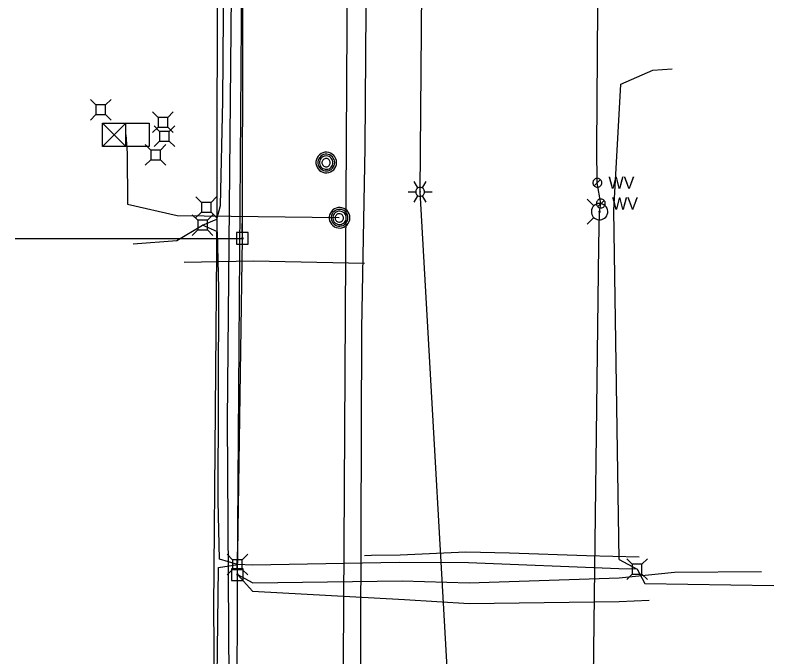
# Model space of a CAD drawing. Extents: x 600849 to 606371, y 330010 to 403088.
# Drawn here: x 601953 to 602195.3, y 364011.7 to 364216.6 of the extents above; entities that cross this region are included whole.
import ezdxf

# ---------------------------------------------------------------- set-up
doc = ezdxf.new("R2010")
doc.units = 0
for name, color, linetype in [('E_LTG', 7, 'Continuous'), ('E_SIG', 7, 'Continuous'), ('E_UTL_AG_Bold', 7, 'Continuous'), ('E_UTL_E_UG', 7, 'Continuous'), ('E_UTL_EPowerPole', 7, 'Continuous'), ('E_UTL_FO_UG', 7, 'Continuous'), ('E_UTL_G_UG', 7, 'Continuous'), ('E_UTL_MH', 7, 'Continuous'), ('E_UTL_Overhead', 7, 'Continuous'), ('E_UTL_T_UG', 7, 'Continuous'), ('E_UTL_TV_UG', 7, 'Continuous'), ('E_UTL_W', 7, 'Continuous'), ('E_UTL_W_UG', 7, 'Continuous'), ('E_UTL_WHydrant', 7, 'Continuous')]:
    doc.layers.add(name, color=color, linetype=linetype)

msp = doc.modelspace()

# ---------------------------------------------------------------- linework, layer by layer
at = {"layer": 'E_LTG'}
for points in [[(602081.63, 364161.4), (602080.44, 364163.46)], [(602083.06, 364161.4), (602084.25, 364163.46)], [(602078.53, 364160.16), (602080.92, 364160.16)], [(602083.77, 364160.16), (602083.75, 364160.43), (602083.67, 364160.69), (602083.55, 364160.93), (602083.38, 364161.14), (602083.17, 364161.32), (602082.94, 364161.46), (602082.68, 364161.55), (602082.41, 364161.59), (602082.14, 364161.57), (602081.88, 364161.51), (602081.63, 364161.4), (602081.41, 364161.24), (602081.22, 364161.04), (602081.07, 364160.81), (602080.97, 364160.56), (602080.92, 364160.29), (602080.92, 364160.02), (602080.97, 364159.76), (602081.07, 364159.5), (602081.22, 364159.27), (602081.41, 364159.08), (602081.63, 364158.92), (602081.88, 364158.81), (602082.14, 364158.74), (602082.41, 364158.73), (602082.68, 364158.77), (602082.94, 364158.86), (602083.17, 364158.99), (602083.38, 364159.17), (602083.55, 364159.39), (602083.67, 364159.63), (602083.75, 364159.89), (602083.77, 364160.16)], [(602083.77, 364160.16), (602083.75, 364160.43), (602083.67, 364160.69), (602083.55, 364160.93), (602083.38, 364161.14), (602083.17, 364161.32), (602082.94, 364161.46), (602082.68, 364161.55), (602082.41, 364161.59), (602082.14, 364161.57), (602081.88, 364161.51), (602081.63, 364161.4), (602081.41, 364161.24), (602081.22, 364161.04), (602081.07, 364160.81), (602080.97, 364160.56), (602080.92, 364160.29), (602080.92, 364160.02), (602080.97, 364159.76), (602081.07, 364159.5), (602081.22, 364159.27), (602081.41, 364159.08), (602081.63, 364158.92), (602081.88, 364158.81), (602082.14, 364158.74), (602082.41, 364158.73), (602082.68, 364158.77), (602082.94, 364158.86), (602083.17, 364158.99), (602083.38, 364159.17), (602083.55, 364159.39), (602083.67, 364159.63), (602083.75, 364159.89), (602083.77, 364160.16)], [(602083.77, 364160.16), (602083.75, 364160.43), (602083.67, 364160.69), (602083.55, 364160.93), (602083.38, 364161.14), (602083.17, 364161.32), (602082.94, 364161.46), (602082.68, 364161.55), (602082.41, 364161.59), (602082.14, 364161.57), (602081.88, 364161.51), (602081.63, 364161.4), (602081.41, 364161.24), (602081.22, 364161.04), (602081.07, 364160.81), (602080.97, 364160.56), (602080.92, 364160.29), (602080.92, 364160.02), (602080.97, 364159.76), (602081.07, 364159.5), (602081.22, 364159.27), (602081.41, 364159.08), (602081.63, 364158.92), (602081.88, 364158.81), (602082.14, 364158.74), (602082.41, 364158.73), (602082.68, 364158.77), (602082.94, 364158.86), (602083.17, 364158.99), (602083.38, 364159.17), (602083.55, 364159.39), (602083.67, 364159.63), (602083.75, 364159.89), (602083.77, 364160.16)], [(602082.46, 364160.16), (602082.46, 364160.18), (602082.46, 364160.2), (602082.45, 364160.22), (602082.43, 364160.24), (602082.41, 364160.25), (602082.39, 364160.27), (602082.37, 364160.27), (602082.35, 364160.28), (602082.33, 364160.28), (602082.31, 364160.27), (602082.29, 364160.26), (602082.27, 364160.25), (602082.25, 364160.23), (602082.24, 364160.21), (602082.23, 364160.19), (602082.23, 364160.17), (602082.23, 364160.15), (602082.23, 364160.12), (602082.24, 364160.1), (602082.25, 364160.08), (602082.27, 364160.07), (602082.29, 364160.05), (602082.31, 364160.05), (602082.33, 364160.04), (602082.35, 364160.04), (602082.37, 364160.04), (602082.39, 364160.05), (602082.41, 364160.06), (602082.43, 364160.08), (602082.45, 364160.09), (602082.46, 364160.11), (602082.46, 364160.14), (602082.46, 364160.16)], [(602083.77, 364160.16), (602086.16, 364160.16)], [(602080.44, 364156.86), (602081.63, 364158.92)], [(602084.25, 364156.86), (602083.06, 364158.92)]]:
    msp.add_lwpolyline(points, dxfattribs=at)
at = {"layer": 'E_SIG'}
for points in [[(601980.9, 364174.68), (601980.9, 364182.1)], [(601980.9, 364182.1), (601995.75, 364182.1)], [(601988.33, 364182.1), (601980.9, 364174.68)], [(601980.9, 364182.1), (601988.33, 364174.68)], [(601988.33, 364174.68), (601988.33, 364182.1)], [(601995.75, 364182.1), (601995.75, 364174.68)], [(601988.33, 364178.39), (601988.33, 364178.39)], [(601995.75, 364174.68), (601980.9, 364174.68)]]:
    msp.add_lwpolyline(points, dxfattribs=at)
at = {"layer": 'E_UTL_AG_Bold'}
for points in [[(601978.81, 364187.95), (601977.06, 364189.7)], [(601981.9, 364187.95), (601983.66, 364189.7)], [(601981.9, 364187.95), (601978.81, 364187.95)], [(601978.81, 364187.95), (601978.81, 364184.85)], [(601981.9, 364184.85), (601981.9, 364187.95)], [(601978.81, 364184.85), (601977.06, 364183.1)], [(601978.81, 364184.85), (601981.9, 364184.85)], [(601981.9, 364184.85), (601983.66, 364183.1)], [(601998.62, 364183.92), (601996.87, 364185.67)], [(602001.72, 364183.92), (601998.62, 364183.92)], [(601998.62, 364183.92), (601998.62, 364180.83)], [(602001.72, 364183.92), (602003.47, 364185.67)], [(602001.72, 364180.83), (602001.72, 364183.92)], [(601999.12, 364179.48), (601997.37, 364181.23)], [(602002.22, 364179.48), (602003.97, 364181.23)], [(601998.62, 364180.83), (601996.87, 364179.07)], [(601998.62, 364180.83), (602001.72, 364180.83)], [(602002.22, 364179.48), (601999.12, 364179.48)], [(601999.12, 364179.48), (601999.12, 364176.38)], [(602001.72, 364180.83), (602003.47, 364179.07)], [(602002.22, 364176.38), (602002.22, 364179.48)], [(601999.12, 364176.38), (601997.37, 364174.63)], [(601999.12, 364176.38), (602002.22, 364176.38)], [(602002.22, 364176.38), (602003.97, 364174.63)], [(601996.31, 364173.51), (601994.56, 364175.26)], [(601999.41, 364173.51), (602001.16, 364175.26)], [(601999.41, 364173.51), (601996.31, 364173.51)], [(601996.31, 364173.51), (601996.31, 364170.41)], [(601999.41, 364170.41), (601999.41, 364173.51)], [(601996.31, 364170.41), (601994.56, 364168.66)], [(601996.31, 364170.41), (601999.41, 364170.41)], [(601999.41, 364170.41), (602001.16, 364168.66)], [(602012.49, 364156.82), (602010.73, 364158.57)], [(602015.58, 364156.82), (602012.49, 364156.82)], [(602012.49, 364156.82), (602012.49, 364153.72)], [(602015.58, 364156.82), (602017.33, 364158.57)], [(602015.58, 364153.72), (602015.58, 364156.82)], [(602011.32, 364151.08), (602009.57, 364152.83)], [(602012.49, 364153.72), (602010.73, 364151.97)], [(602012.49, 364153.72), (602015.58, 364153.72)], [(602014.42, 364151.08), (602016.17, 364152.83)], [(602015.58, 364153.72), (602017.33, 364151.97)], [(602014.42, 364151.08), (602011.32, 364151.08)], [(602011.32, 364151.08), (602011.32, 364147.99)], [(602014.42, 364147.99), (602014.42, 364151.08)], [(602011.32, 364147.99), (602009.57, 364146.23)], [(602011.32, 364147.99), (602014.42, 364147.99)], [(602014.42, 364147.99), (602016.17, 364146.23)], [(602022.45, 364042.73), (602020.7, 364044.48)], [(602025.54, 364042.73), (602027.3, 364044.48)], [(602150.07, 364041.25), (602148.32, 364043)], [(602153.17, 364041.25), (602154.92, 364043)], [(602025.54, 364042.73), (602022.45, 364042.73)], [(602022.45, 364042.73), (602022.45, 364039.63)], [(602025.54, 364039.63), (602025.54, 364042.73)], [(602153.17, 364041.25), (602150.07, 364041.25)], [(602150.07, 364041.25), (602150.07, 364038.15)], [(602153.17, 364038.15), (602153.17, 364041.25)], [(602022.45, 364039.63), (602020.7, 364037.88)], [(602022.45, 364039.63), (602025.54, 364039.63)], [(602025.54, 364039.63), (602027.3, 364037.88)], [(602150.07, 364038.15), (602148.32, 364036.4)], [(602150.07, 364038.15), (602153.17, 364038.15)], [(602153.17, 364038.15), (602154.92, 364036.4)]]:
    msp.add_lwpolyline(points, dxfattribs=at)
at = {"layer": 'E_UTL_E_UG'}
for points in [[(602078.82, 363569.87), (602076, 363747.96), (602075.58, 363768.52), (602093.27, 363966.94), (602082.34, 364160.16), (602083.91, 364353.61), (602075.37, 364532.41), (602096.94, 364666.22), (602086.34, 364750.3)], [(602017.01, 363967.88), (602016.46, 364027.3), (602017.47, 364153.64), (602017.94, 364497.46)]]:
    msp.add_lwpolyline(points, dxfattribs=at)
at = {"layer": 'E_UTL_EPowerPole'}
for points in [[(602025.54, 364147.15), (602025.54, 364150.05)], [(602027.38, 364147.15), (602023.7, 364147.15)], [(602023.7, 364147.15), (602023.7, 364143.45)], [(602027.38, 364143.45), (602027.38, 364147.15)], [(602025.81, 364145.3), (602025.81, 364145.35), (602025.79, 364145.39), (602025.77, 364145.43), (602025.74, 364145.47), (602025.71, 364145.5), (602025.67, 364145.52), (602025.63, 364145.54), (602025.58, 364145.54), (602025.54, 364145.54), (602025.49, 364145.53), (602025.45, 364145.51), (602025.42, 364145.48), (602025.38, 364145.45), (602025.36, 364145.41), (602025.34, 364145.37), (602025.33, 364145.33), (602025.33, 364145.28), (602025.34, 364145.24), (602025.36, 364145.19), (602025.38, 364145.16), (602025.42, 364145.12), (602025.45, 364145.1), (602025.49, 364145.08), (602025.54, 364145.07), (602025.58, 364145.07), (602025.63, 364145.07), (602025.67, 364145.09), (602025.71, 364145.11), (602025.74, 364145.14), (602025.77, 364145.17), (602025.79, 364145.21), (602025.81, 364145.26), (602025.81, 364145.3)], [(602023.7, 364143.45), (602027.38, 364143.45)], [(602023.95, 364039.82), (602023.95, 364042.73)], [(602025.79, 364039.82), (602022.11, 364039.82)], [(602022.11, 364039.82), (602022.11, 364036.13)], [(602024.22, 364037.98), (602024.22, 364038.03), (602024.2, 364038.07), (602024.18, 364038.11), (602024.15, 364038.15), (602024.12, 364038.18), (602024.08, 364038.2), (602024.04, 364038.21), (602023.99, 364038.22), (602023.95, 364038.22), (602023.9, 364038.21), (602023.86, 364038.19), (602023.83, 364038.16), (602023.79, 364038.13), (602023.77, 364038.09), (602023.75, 364038.05), (602023.74, 364038), (602023.74, 364037.96), (602023.75, 364037.91), (602023.77, 364037.87), (602023.79, 364037.83), (602023.83, 364037.8), (602023.86, 364037.77), (602023.9, 364037.76), (602023.95, 364037.74), (602023.99, 364037.74), (602024.04, 364037.75), (602024.08, 364037.76), (602024.12, 364037.79), (602024.15, 364037.82), (602024.18, 364037.85), (602024.2, 364037.89), (602024.22, 364037.94), (602024.22, 364037.98)], [(602025.79, 364036.13), (602025.79, 364039.82)], [(602022.11, 364036.13), (602025.79, 364036.13)]]:
    msp.add_lwpolyline(points, dxfattribs=at)
at = {"layer": 'E_UTL_FO_UG'}
for points in [[(602145.89, 364042.83), (602144.17, 364154.22), (602146.44, 364194.59), (602156.69, 364198.99), (602162.85, 364199.45)], [(601988.33, 364178.39), (601988.74, 364172.5), (601988.91, 364156.27), (602004.7, 364152.58), (602056.51, 364152.02)], [(601990.64, 364143.54), (602004.64, 364144.68), (602012.87, 364149.53)], [(602017.07, 363970.24), (602017.95, 364040.23), (602024.1, 364041.17)], [(602145.89, 364042.83), (602151.62, 364039.7), (602154.09, 364035.09), (602195.3, 364034.53)]]:
    msp.add_lwpolyline(points, dxfattribs=at)
at = {"layer": 'E_UTL_G_UG'}
for points in [[(602060.01, 363468.19), (602056.39, 363468.6), (602054.36, 363500.64), (602055.64, 363568.29), (602055.85, 363635.67), (602060.53, 363677.93), (602062.03, 363722.09), (602061.42, 363727.86), (602062.56, 363759.29), (602062.45, 363800.12), (602062.87, 363849.24), (602063.19, 363928.76), (602063.38, 364018.14), (602063.76, 364116.5), (602064.83, 364174.35), (602065.21, 364233.32), (602065.84, 364329.41), (602065.08, 364438.96)], [(602006.96, 364137.77), (602029.1, 364138.1), (602064.52, 364137.4)], [(602064.54, 364044.03), (602066.77, 364044.13), (602075.92, 364044.23), (602096.88, 364045.23), (602110.89, 364044.95), (602135.47, 364044.08), (602152.32, 364043.69)]]:
    msp.add_lwpolyline(points, dxfattribs=at)
at = {"layer": 'E_UTL_MH'}
for points in [[(602055.65, 364169.53), (602055.6, 364170.15), (602055.42, 364170.75), (602055.13, 364171.31), (602054.74, 364171.8), (602054.27, 364172.21), (602053.73, 364172.53), (602053.13, 364172.73), (602052.51, 364172.82), (602051.89, 364172.79), (602051.28, 364172.65), (602050.7, 364172.38), (602050.19, 364172.02), (602049.76, 364171.57), (602049.42, 364171.04), (602049.19, 364170.46), (602049.07, 364169.84), (602049.07, 364169.21), (602049.19, 364168.6), (602049.42, 364168.01), (602049.76, 364167.49), (602050.19, 364167.03), (602050.7, 364166.67), (602051.28, 364166.41), (602051.89, 364166.26), (602052.51, 364166.23), (602053.13, 364166.32), (602053.73, 364166.53), (602054.27, 364166.84), (602054.74, 364167.25), (602055.13, 364167.74), (602055.42, 364168.3), (602055.6, 364168.9), (602055.65, 364169.53)], [(602055.04, 364169.52), (602054.99, 364170.03), (602054.85, 364170.52), (602054.61, 364170.97), (602054.3, 364171.37), (602053.92, 364171.7), (602053.47, 364171.96), (602052.99, 364172.12), (602052.49, 364172.2), (602051.98, 364172.17), (602051.49, 364172.05), (602051.02, 364171.84), (602050.61, 364171.55), (602050.26, 364171.18), (602049.98, 364170.75), (602049.79, 364170.28), (602049.7, 364169.78), (602049.7, 364169.27), (602049.79, 364168.77), (602049.98, 364168.3), (602050.26, 364167.87), (602050.61, 364167.5), (602051.02, 364167.2), (602051.49, 364166.99), (602051.98, 364166.87), (602052.49, 364166.85), (602052.99, 364166.92), (602053.47, 364167.09), (602053.92, 364167.34), (602054.3, 364167.68), (602054.61, 364168.08), (602054.85, 364168.53), (602054.99, 364169.02), (602055.04, 364169.52)], [(602054.48, 364169.49), (602054.44, 364169.9), (602054.32, 364170.29), (602054.14, 364170.64), (602053.89, 364170.96), (602053.58, 364171.23), (602053.23, 364171.43), (602052.85, 364171.56), (602052.45, 364171.62), (602052.04, 364171.6), (602051.65, 364171.51), (602051.28, 364171.34), (602050.95, 364171.1), (602050.67, 364170.81), (602050.45, 364170.47), (602050.3, 364170.09), (602050.23, 364169.7), (602050.23, 364169.29), (602050.3, 364168.89), (602050.45, 364168.52), (602050.67, 364168.18), (602050.95, 364167.88), (602051.28, 364167.65), (602051.65, 364167.48), (602052.04, 364167.39), (602052.45, 364167.37), (602052.85, 364167.42), (602053.23, 364167.56), (602053.58, 364167.76), (602053.89, 364168.02), (602054.14, 364168.34), (602054.32, 364168.7), (602054.44, 364169.09), (602054.48, 364169.49)], [(602053.62, 364169.48), (602053.6, 364169.73), (602053.53, 364169.97), (602053.41, 364170.2), (602053.25, 364170.4), (602053.06, 364170.56), (602052.84, 364170.69), (602052.6, 364170.77), (602052.35, 364170.81), (602052.1, 364170.8), (602051.85, 364170.74), (602051.62, 364170.63), (602051.42, 364170.49), (602051.24, 364170.3), (602051.1, 364170.09), (602051.01, 364169.85), (602050.96, 364169.61), (602050.96, 364169.35), (602051.01, 364169.1), (602051.1, 364168.87), (602051.24, 364168.66), (602051.42, 364168.47), (602051.62, 364168.32), (602051.85, 364168.22), (602052.1, 364168.16), (602052.35, 364168.15), (602052.6, 364168.18), (602052.84, 364168.27), (602053.06, 364168.39), (602053.25, 364168.56), (602053.41, 364168.76), (602053.53, 364168.98), (602053.6, 364169.23), (602053.62, 364169.48)], [(602059.89, 364151.89), (602059.83, 364152.52), (602059.66, 364153.12), (602059.37, 364153.68), (602058.98, 364154.17), (602058.51, 364154.58), (602057.96, 364154.89), (602057.37, 364155.1), (602056.75, 364155.19), (602056.12, 364155.16), (602055.51, 364155.01), (602054.94, 364154.75), (602054.43, 364154.39), (602054, 364153.93), (602053.66, 364153.41), (602053.43, 364152.82), (602053.31, 364152.21), (602053.31, 364151.58), (602053.43, 364150.96), (602053.66, 364150.38), (602054, 364149.85), (602054.43, 364149.4), (602054.94, 364149.03), (602055.51, 364148.77), (602056.12, 364148.63), (602056.75, 364148.6), (602057.37, 364148.69), (602057.96, 364148.89), (602058.51, 364149.2), (602058.98, 364149.62), (602059.37, 364150.11), (602059.66, 364150.67), (602059.83, 364151.27), (602059.89, 364151.89)], [(602059.28, 364151.89), (602059.23, 364152.4), (602059.09, 364152.88), (602058.85, 364153.34), (602058.54, 364153.74), (602058.15, 364154.07), (602057.71, 364154.32), (602057.23, 364154.49), (602056.73, 364154.56), (602056.22, 364154.54), (602055.72, 364154.42), (602055.26, 364154.21), (602054.85, 364153.91), (602054.5, 364153.54), (602054.22, 364153.12), (602054.03, 364152.64), (602053.94, 364152.14), (602053.94, 364151.63), (602054.03, 364151.13), (602054.22, 364150.66), (602054.5, 364150.23), (602054.85, 364149.87), (602055.26, 364149.57), (602055.72, 364149.36), (602056.22, 364149.24), (602056.73, 364149.21), (602057.23, 364149.29), (602057.71, 364149.45), (602058.15, 364149.71), (602058.54, 364150.04), (602058.85, 364150.44), (602059.09, 364150.89), (602059.23, 364151.38), (602059.28, 364151.89)], [(602058.71, 364151.86), (602058.68, 364152.26), (602058.56, 364152.65), (602058.38, 364153.01), (602058.13, 364153.33), (602057.82, 364153.59), (602057.47, 364153.8), (602057.09, 364153.93), (602056.69, 364153.99), (602056.28, 364153.97), (602055.89, 364153.87), (602055.52, 364153.7), (602055.19, 364153.47), (602054.91, 364153.18), (602054.69, 364152.84), (602054.54, 364152.46), (602054.47, 364152.06), (602054.47, 364151.66), (602054.54, 364151.26), (602054.69, 364150.88), (602054.91, 364150.54), (602055.19, 364150.25), (602055.52, 364150.02), (602055.89, 364149.85), (602056.28, 364149.75), (602056.69, 364149.73), (602057.09, 364149.79), (602057.47, 364149.92), (602057.82, 364150.13), (602058.13, 364150.39), (602058.38, 364150.71), (602058.56, 364151.07), (602058.68, 364151.46), (602058.71, 364151.86)], [(602057.86, 364151.84), (602057.83, 364152.1), (602057.76, 364152.34), (602057.65, 364152.56), (602057.49, 364152.76), (602057.3, 364152.93), (602057.08, 364153.06), (602056.84, 364153.14), (602056.59, 364153.17), (602056.34, 364153.16), (602056.09, 364153.1), (602055.86, 364153), (602055.65, 364152.85), (602055.48, 364152.67), (602055.34, 364152.45), (602055.25, 364152.22), (602055.2, 364151.97), (602055.2, 364151.72), (602055.25, 364151.47), (602055.34, 364151.23), (602055.48, 364151.02), (602055.65, 364150.84), (602055.86, 364150.69), (602056.09, 364150.59), (602056.34, 364150.53), (602056.59, 364150.51), (602056.84, 364150.55), (602057.08, 364150.63), (602057.3, 364150.76), (602057.49, 364150.93), (602057.65, 364151.12), (602057.76, 364151.35), (602057.83, 364151.59), (602057.86, 364151.84)]]:
    msp.add_lwpolyline(points, dxfattribs=at)
at = {"layer": 'E_UTL_Overhead'}
for points in [[(602023.8, 363946.92), (602023.98, 364037.98), (602025.57, 364145.3), (602025.83, 364287.76), (602027.16, 364559.33), (602028.92, 364756.04), (602029.03, 364834.91), (602029.56, 364946.13), (602030.41, 365117.16), (602031.91, 365287.51), (602032.13, 365415.23), (602033.07, 365577.35), (602034.21, 365759.49), (602035.29, 365915.56), (602035.65, 366066.63), (602037.15, 366259.2), (602038.14, 366378.17), (602037.53, 366468.16), (602038.3, 366629.6), (602038.45, 366764.67), (602038.7, 366805.21), (602049.62, 366998.37), (602049.62, 367041.99)], [(601953, 364145.3), (602025.57, 364145.3)]]:
    msp.add_lwpolyline(points, dxfattribs=at)
at = {"layer": 'E_UTL_T_UG'}
for points in [[(602056.95, 363843.75), (602061.7, 364675.39), (602061.58, 364697.74), (602062.79, 364769.74), (602063.21, 364911.29)], [(602151.62, 364039.7), (602145.79, 364039.83), (602097.74, 364041.73), (602075.62, 364041.79), (602028.8, 364040.94), (602024, 364041.18), (602018.22, 364042.87), (602017.84, 364061.41), (602018.02, 364129.24), (602017.66, 364147.43), (602012.87, 364149.53), (602017.41, 364151.49), (602018.58, 364155.76), (602019.32, 364189.22), (602020.52, 364339.06), (602020.28, 364413.8), (602020.66, 364452.73), (602015.66, 364455.82), (602019.88, 364460.36), (602021.2, 364490.28), (602019.63, 364531.88), (602018.24, 364535.92), (602003.93, 364539)]]:
    msp.add_lwpolyline(points, dxfattribs=at)
at = {"layer": 'E_UTL_TV_UG'}
for points in [[(602023.98, 364037.98), (602025.83, 364287.76), (602078.9, 364286.66), (602137.32, 364287.13)], [(602023.98, 364037.98), (602028.89, 364035.37), (602076.63, 364036.01), (602098, 364035.3), (602145.93, 364036.95), (602163.58, 364038.79), (602191.38, 364038.93)], [(602023.98, 364037.98), (602028.8, 364032.65), (602077.35, 364029.98), (602097.96, 364028.75), (602145.89, 364029.34), (602155.51, 364029.83)]]:
    msp.add_lwpolyline(points, dxfattribs=at)
at = {"layer": 'E_UTL_W'}
for points in [[(602140.34, 364163.07), (602140.32, 364163.34), (602140.24, 364163.6), (602140.12, 364163.84), (602139.95, 364164.05), (602139.74, 364164.23), (602139.51, 364164.37), (602139.25, 364164.46), (602138.98, 364164.5), (602138.71, 364164.48), (602138.45, 364164.42), (602138.2, 364164.31), (602137.98, 364164.15), (602137.8, 364163.95), (602137.65, 364163.72), (602137.55, 364163.47), (602137.5, 364163.21), (602137.5, 364162.94), (602137.55, 364162.67), (602137.65, 364162.42), (602137.8, 364162.19), (602137.98, 364161.99), (602138.2, 364161.84), (602138.45, 364161.72), (602138.71, 364161.66), (602138.98, 364161.65), (602139.25, 364161.69), (602139.51, 364161.77), (602139.74, 364161.91), (602139.95, 364162.09), (602140.12, 364162.3), (602140.24, 364162.54), (602140.32, 364162.8), (602140.34, 364163.07)], [(602137.91, 364162.06), (602139.92, 364164.08)], [(602141.48, 364156.44), (602141.45, 364156.71), (602141.38, 364156.97), (602141.25, 364157.22), (602141.09, 364157.43), (602140.88, 364157.61), (602140.65, 364157.74), (602140.39, 364157.83), (602140.12, 364157.87), (602139.85, 364157.86), (602139.59, 364157.79), (602139.34, 364157.68), (602139.12, 364157.52), (602138.93, 364157.33), (602138.79, 364157.1), (602138.69, 364156.85), (602138.63, 364156.58), (602138.63, 364156.31), (602138.69, 364156.04), (602138.79, 364155.79), (602138.93, 364155.56), (602139.12, 364155.37), (602139.34, 364155.21), (602139.59, 364155.1), (602139.85, 364155.03), (602140.12, 364155.02), (602140.39, 364155.06), (602140.65, 364155.15), (602140.88, 364155.28), (602141.09, 364155.46), (602141.25, 364155.67), (602141.38, 364155.91), (602141.45, 364156.17), (602141.48, 364156.44)], [(602139.05, 364155.44), (602141.06, 364157.45)]]:
    msp.add_lwpolyline(points, dxfattribs=at)
at = {"layer": 'E_UTL_W_UG'}
for points in [[(602021.43, 363987.51), (602020.81, 364087.06), (602024.58, 364484.56)], [(602136.3, 363730.09), (602137.73, 363878.85), (602137.55, 363996.65), (602139.44, 364143.05), (602139.64, 364153.84), (602140.05, 364156.44), (602138.92, 364163.07), (602138.74, 364174.06), (602140.29, 364384.58), (602140.04, 364426.03), (602141.64, 364427.75), (602155.52, 364428.23)]]:
    msp.add_lwpolyline(points, dxfattribs=at)
at = {"layer": 'E_UTL_WHydrant'}
for points in [[(602137.8, 364155.67), (602135.66, 364157.81)], [(602139.64, 364156.46), (602139.14, 364156.41), (602138.66, 364156.27), (602138.22, 364156.04), (602137.83, 364155.73), (602137.5, 364155.36), (602137.25, 364154.93), (602137.09, 364154.45), (602137.02, 364153.96), (602137.04, 364153.46), (602137.16, 364152.98), (602137.37, 364152.53), (602137.65, 364152.12), (602138.02, 364151.77), (602138.43, 364151.51), (602138.9, 364151.32), (602139.39, 364151.23), (602139.89, 364151.23), (602140.38, 364151.32), (602140.84, 364151.51), (602141.26, 364151.77), (602141.62, 364152.12), (602141.91, 364152.53), (602142.12, 364152.98), (602142.23, 364153.46), (602142.26, 364153.96), (602142.19, 364154.45), (602142.02, 364154.93), (602141.77, 364155.36), (602141.45, 364155.73), (602141.05, 364156.04), (602140.61, 364156.27), (602140.13, 364156.41), (602139.64, 364156.46)], [(602137.8, 364152), (602135.66, 364149.86)], [(602139.64, 364154.04), (602139.6, 364154.03), (602139.56, 364154.02), (602139.53, 364154.01), (602139.5, 364153.98), (602139.47, 364153.95), (602139.45, 364153.92), (602139.44, 364153.88), (602139.44, 364153.85), (602139.44, 364153.81), (602139.45, 364153.77), (602139.46, 364153.74), (602139.48, 364153.71), (602139.51, 364153.68), (602139.54, 364153.66), (602139.58, 364153.64), (602139.62, 364153.64), (602139.66, 364153.64), (602139.69, 364153.64), (602139.73, 364153.66), (602139.76, 364153.68), (602139.79, 364153.71), (602139.81, 364153.74), (602139.83, 364153.77), (602139.84, 364153.81), (602139.84, 364153.85), (602139.83, 364153.88), (602139.82, 364153.92), (602139.8, 364153.95), (602139.77, 364153.98), (602139.74, 364154.01), (602139.71, 364154.02), (602139.67, 364154.03), (602139.64, 364154.04)]]:
    msp.add_lwpolyline(points, dxfattribs=at)

# ---------------------------------------------------------------- texts
at = {"layer": 'E_UTL_W'}
for p in [(602142.48, 364161.15), (602143.62, 364154.52)]:
    msp.add_text('WV', height=3.85, dxfattribs=at).set_placement(p)

doc.saveas('drawing.dxf')
